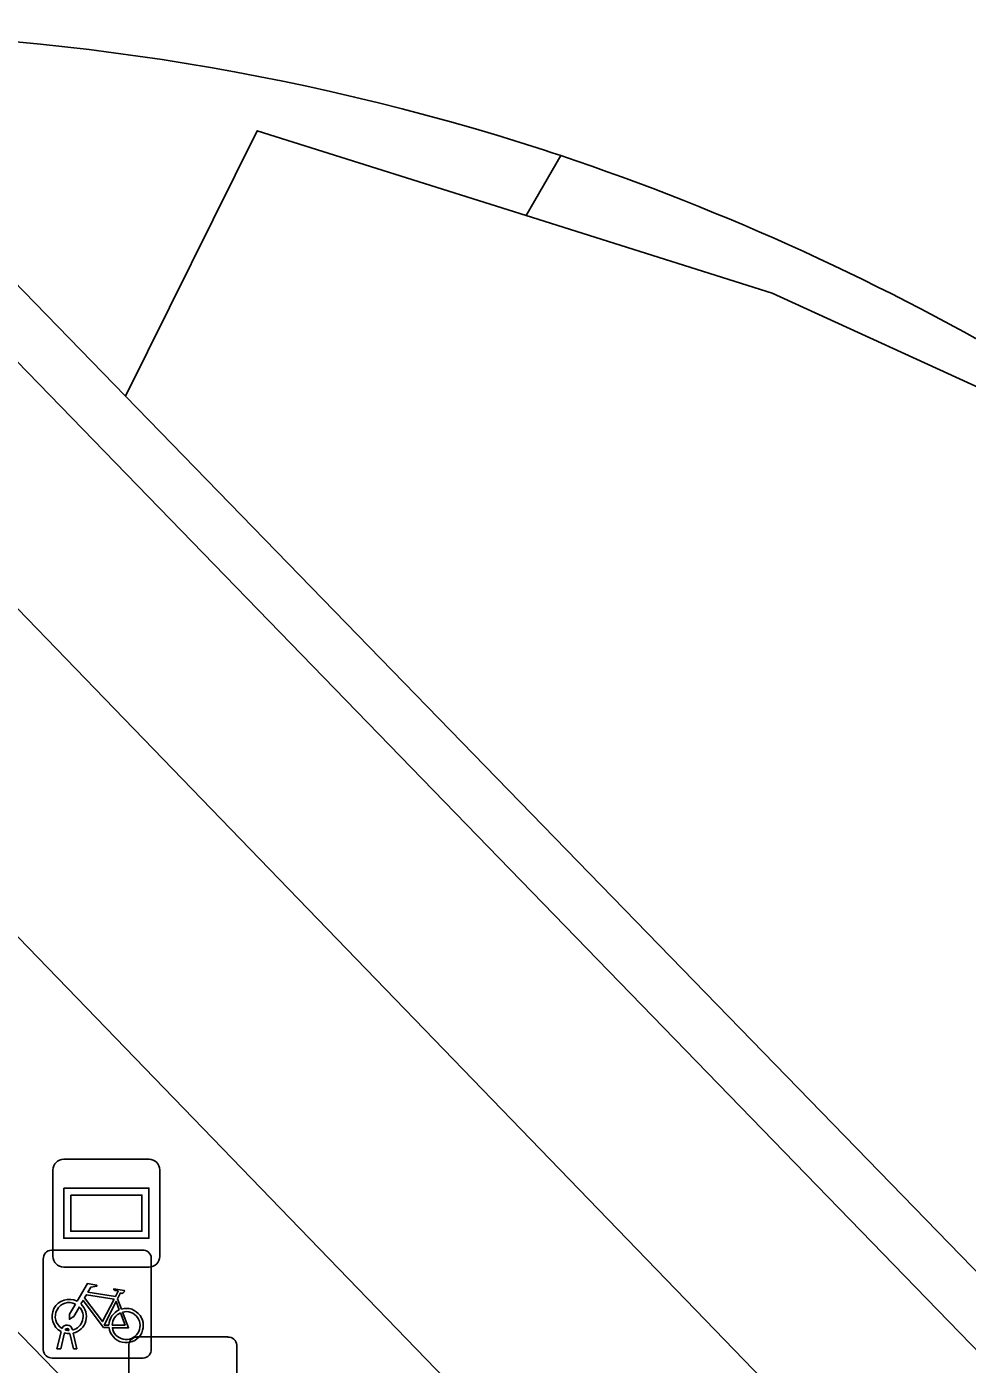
# Model space of a CAD drawing. Extents: x 161087 to 161922, y 382574 to 383873.
# Drawn here: x 161226.27 to 161234.98, y 383165.64 to 383178.03 of the extents above; entities that cross this region are included whole.
import ezdxf

# ---------------------------------------------------------------- set-up
doc = ezdxf.new("R2010")
doc.units = 0
for name, color, linetype in [('IMGEO_Berm_open', 7, 'Continuous'), ('IMGEO_Fietsenrek', 7, 'Continuous'), ('IMGEO_Fietspad_gesloten', 7, 'Continuous'), ('IMGEO_Pand', 7, 'Continuous'), ('IMGEO_Reclamebord', 7, 'Continuous'), ('IMGEO_Voetgangersgebied_open', 7, 'Continuous')]:
    doc.layers.add(name, color=color, linetype=linetype)

msp = doc.modelspace()

# ---------------------------------------------------------------- linework, layer by layer
at = {"layer": 'IMGEO_Berm_open'}
msp.add_lwpolyline([(161200.711, 383192.181), (161231.254, 383160.721)], dxfattribs=at)
at = {"layer": 'IMGEO_Fietsenrek'}
for p, q in [((161226.499, 383166.7), (161227.34, 383166.7)), ((161227.34, 383166.7), (161226.499, 383166.7)), ((161226.424, 383165.775), (161226.424, 383166.616)), ((161226.424, 383166.616), (161226.424, 383165.775)), ((161227.424, 383166.625), (161227.424, 383165.784)), ((161227.424, 383165.784), (161227.424, 383166.625)), ((161227.111, 383166.249), (161227.147, 383166.154)), ((161226.662, 383165.956), (161226.661, 383165.96)), ((161226.693, 383165.967), (161226.694, 383165.96)), ((161226.551, 383165.784), (161226.59, 383165.944)), ((161226.62, 383165.932), (161226.585, 383165.784)), ((161226.703, 383165.784), (161226.669, 383165.926)), ((161226.701, 383165.93), (161226.736, 383165.784)), ((161227.29, 383165.895), (161228.131, 383165.895)), ((161228.131, 383165.895), (161227.29, 383165.895)), ((161227.349, 383165.7), (161226.508, 383165.7)), ((161226.508, 383165.7), (161227.349, 383165.7)), ((161226.585, 383165.784), (161226.551, 383165.784)), ((161226.736, 383165.784), (161226.703, 383165.784)), ((161227.215, 383164.97), (161227.215, 383165.811)), ((161227.215, 383165.811), (161227.215, 383164.97)), ((161228.215, 383165.82), (161228.215, 383164.979)), ((161228.215, 383164.979), (161228.215, 383165.82))]:
    msp.add_line(p, q, dxfattribs=at)
for points in [[(161226.737, 383166.226), (161226.832, 383166.39), (161226.918, 383166.376), (161226.92, 383166.367), (161226.864, 383166.356), (161226.837, 383166.311), (161227.093, 383166.27)], [(161227.093, 383166.27), (161227.118, 383166.319), (161227.112, 383166.323), (161227.089, 383166.327), (161227.077, 383166.334), (161227.076, 383166.337), (161227.078, 383166.342), (161227.173, 383166.327), (161227.175, 383166.317), (161227.165, 383166.304), (161227.153, 383166.298), (161227.139, 383166.304), (161227.111, 383166.249)], [(161226.758, 383166.174), (161226.706, 383166.084), (161226.666, 383166.059), (161226.667, 383166.106), (161226.722, 383166.2)], [(161227.033, 383165.982), (161226.983, 383165.982), (161226.792, 383166.233), (161226.773, 383166.201)], [(161227.08, 383166.245), (161226.823, 383166.286), (161226.806, 383166.257), (161226.973, 383166.037), (161227.08, 383166.245)], [(161227.128, 383166.147), (161227.098, 383166.224), (161226.989, 383166.006), (161227.032, 383166.006)], [(161227.062, 383166.006), (161227.182, 383166.005), (161227.138, 383166.119)], [(161227.158, 383166.126), (161227.213, 383165.981), (161227.063, 383165.981)]]:
    msp.add_lwpolyline(points, dxfattribs=at)
for centre, radius, start, end in [((161226.502, 383166.622), 0.0779, 92.4484, 184.2845), ((161226.502, 383166.622), 0.0779, 92.4484, 184.2845), ((161227.346, 383166.622), 0.0779, 2.4484, 94.2845), ((161227.346, 383166.622), 0.0779, 2.4484, 94.2845), ((161226.664, 383166.085), 0.159, 62.6766, 242.1369), ((161226.664, 383166.085), 0.129, 63.3192, 238.903), ((161226.664, 383166.085), 0.159, 283.5766, 46.6042), ((161226.664, 383166.085), 0.129, 283.6043, 43.4302), ((161227.191, 383166.001), 0.159, 113.3408, 178.3217), ((161227.191, 383166.001), 0.159, 187.0065, 105.7708), ((161227.191, 383166.001), 0.129, 113.923, 177.9556), ((161227.191, 383166.001), 0.129, 188.6715, 104.5883), ((161226.644, 383165.956), 0.0499, 12.8025, 158.6934), ((161226.644, 383165.956), 0.0174, 12.8025, 163.4502), ((161226.664, 383166.085), 0.129, 253.415, 269.0204), ((161226.664, 383166.085), 0.159, 253.9967, 271.7867), ((161227.293, 383165.817), 0.0779, 92.4484, 184.2845), ((161227.293, 383165.817), 0.0779, 92.4484, 184.2845), ((161228.137, 383165.817), 0.0779, 2.4484, 94.2845), ((161228.137, 383165.817), 0.0779, 2.4484, 94.2845), ((161226.502, 383165.778), 0.0779, 182.4484, 274.2845), ((161226.502, 383165.778), 0.0779, 182.4484, 274.2845), ((161227.346, 383165.778), 0.0779, 272.4484, 4.2845), ((161227.346, 383165.778), 0.0779, 272.4484, 4.2845)]:
    msp.add_arc(centre, radius, start, end, dxfattribs=at)
at = {"layer": 'IMGEO_Fietspad_gesloten'}
for points in [[(161233.197, 383162.349), (161220.989, 383174.98), (161211.773, 383184.561), (161207.62, 383188.777), (161203.449, 383192.876), (161202.392, 383193.868)], [(161213.179, 383186.09), (161222.243, 383176.723), (161234.788, 383163.737)]]:
    msp.add_lwpolyline(points, dxfattribs=at)
at = {"layer": 'IMGEO_Pand'}
for points in [[(161227.184, 383174.609), (161228.405, 383177.068), (161230.894, 383176.283)], [(161230.894, 383176.283), (161233.171, 383175.565), (161235.305, 383174.589), (161239.238, 383171.755), (161239.474, 383171.955)], [(161236.438, 383167.031), (161236.122, 383167.398), (161235.132, 383166.432), (161227.184, 383174.609)]]:
    msp.add_lwpolyline(points, dxfattribs=at)
at = {"layer": 'IMGEO_Reclamebord'}
for p, q in [((161226.513, 383166.642), (161226.513, 383167.442)), ((161226.513, 383167.442), (161226.513, 383166.642)), ((161226.613, 383167.542), (161227.403, 383167.542)), ((161227.403, 383167.542), (161226.613, 383167.542)), ((161227.503, 383167.442), (161227.503, 383166.642)), ((161227.503, 383166.642), (161227.503, 383167.442)), ((161227.403, 383166.542), (161226.613, 383166.542)), ((161226.613, 383166.542), (161227.403, 383166.542))]:
    msp.add_line(p, q, dxfattribs=at)
for points in [[(161226.614, 383167.274), (161227.402, 383167.274), (161227.402, 383166.81), (161226.614, 383166.81), (161226.614, 383167.274)], [(161226.679, 383167.209), (161226.679, 383166.875), (161227.337, 383166.875), (161227.337, 383167.209), (161226.679, 383167.209)]]:
    msp.add_lwpolyline(points, dxfattribs=at)
for centre, start, end in [((161226.613, 383167.442), 90, 180), ((161226.613, 383167.442), 90, 180), ((161227.403, 383167.442), 0, 90), ((161227.403, 383167.442), 360, 90), ((161226.613, 383166.642), 180, 270), ((161226.613, 383166.642), 180, 270), ((161227.403, 383166.642), 270, 0), ((161227.403, 383166.642), 270, 0)]:
    msp.add_arc(centre, 0.1, start, end, dxfattribs=at)
at = {"layer": 'IMGEO_Voetgangersgebied_open'}
for points in [[(161223.904, 383177.984), (161223.232, 383177.968), (161235.109, 383165.727), (161236.438, 383167.031)], [(161227.184, 383174.609), (161224.675, 383177.191), (161223.904, 383177.984)], [(161231.056, 383176.891), (161231.135, 383176.865), (161231.215, 383176.838)], [(161230.894, 383176.283), (161231.215, 383176.838)]]:
    msp.add_lwpolyline(points, dxfattribs=at)
for centre, radius, start, end in [((161224.126, 383155.493), 22.492, 72.0555, 90.5666), ((161223.898, 383155.036), 22.997, 47.3664, 71.4476)]:
    msp.add_arc(centre, radius, start, end, dxfattribs=at)

doc.saveas('drawing.dxf')
